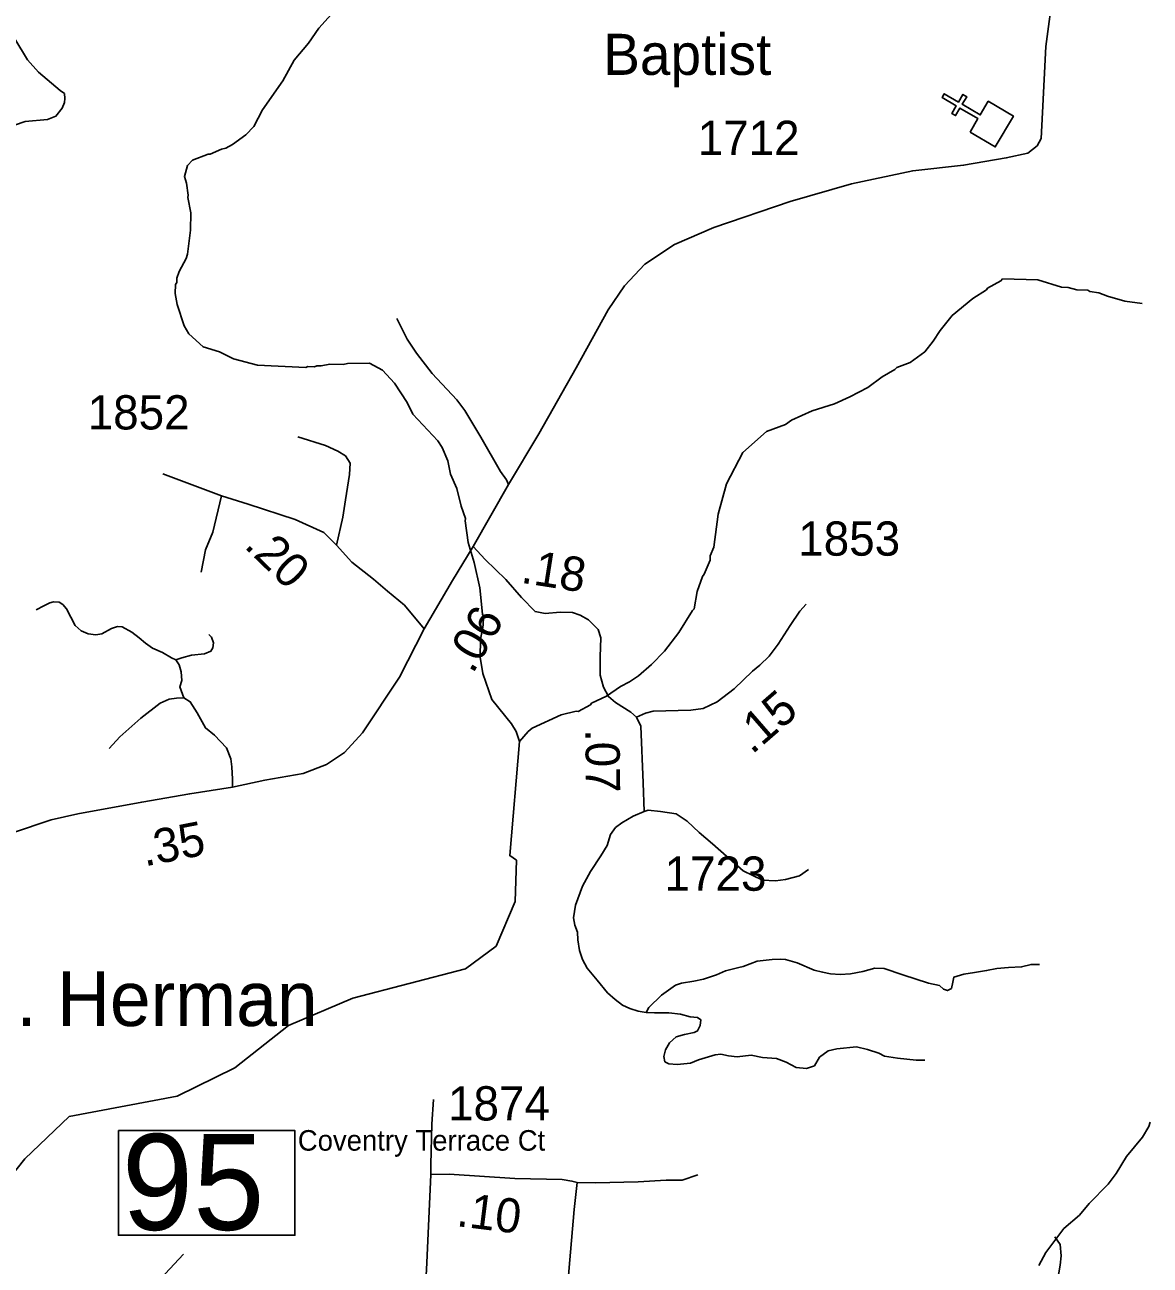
# Model space of a CAD drawing. Extents: x 1159738 to 1321356, y 736314 to 882035.
# Drawn here: x 1265205 to 1269311, y 783751 to 788278 of the extents above; entities that cross this region are included whole.
import ezdxf

# ---------------------------------------------------------------- set-up
doc = ezdxf.new("R2010")
doc.units = 0
for name, color, linetype in [('Exist Civil Demographics Community Label', 7, 'Continuous'), ('Exist Cultural Church CELL', 7, 'Continuous'), ('Exist Cultural Church Label', 7, 'Continuous'), ('Exist Hydrographic Misc Water Feature', 7, 'Continuous'), ('Exist Road Non-System Type 51', 7, 'Continuous'), ('Exist Road Secondary Mileage Hundredths English Label', 7, 'Continuous'), ('Exist Road Secondary Structure Standard Bridge Number Label', 7, 'Continuous'), ('Exist Road Secondary Type 51 Attributed', 7, 'Continuous'), ('Exist Road Secondary Type 51 Label', 7, 'Continuous'), ('Exist Road Secondary Type 51 Number Label', 7, 'Continuous')]:
    doc.layers.add(name, color=color, linetype=linetype)

msp = doc.modelspace()

# ---------------------------------------------------------------- linework, layer by layer
at = {"layer": 'Exist Cultural Church CELL'}
msp.add_lwpolyline([(1268654.1, 787886), (1268682.9, 787935.1), (1268617.2, 787973.7), (1268601, 787946.1), (1268587.2, 787954.2), (1268603.5, 787981.8), (1268551.6, 788012.3), (1268559.7, 788026.1), (1268611.6, 787995.6), (1268627.8, 788023.2), (1268641.6, 788015.1), (1268625.4, 787987.5), (1268691, 787948.9), (1268720.3, 787998.6), (1268812.1, 787944.6), (1268745.8, 787832)], close=True, dxfattribs=at)
at = {"layer": 'Exist Hydrographic Misc Water Feature'}
for points in [[(1267009.6, 785662.4), (1266997.7, 785698.2), (1266980.5, 785726.8), (1266909.2, 785815), (1266876.1, 785910.1), (1266865.9, 785970.4), (1266867.9, 786034.4), (1266877.5, 786086.1), (1266878.4, 786118), (1266874.6, 786126.2), (1266865.6, 786222.4), (1266844.4, 786315.1), (1266822.6, 786387.8), (1266811.3, 786466.8), (1266813.3, 786476.1), (1266797.1, 786520.6), (1266780.6, 786585.2), (1266758.3, 786637.9), (1266747.7, 786686.2), (1266727.2, 786734.9), (1266711.9, 786759.4), (1266620.8, 786856.2), (1266600.1, 786898.9), (1266553.1, 786969.8), (1266509.7, 787017.7), (1266462.5, 787043.2), (1266382.4, 787041.7), (1266366.2, 787038.2), (1266318.3, 787039.7), (1266286, 787032.8), (1266270, 787033.3), (1266261.9, 787029.5), (1266237.9, 787030.2), (1266229.8, 787026.5), (1266054, 787036), (1265966.6, 787058.7), (1265915.5, 787084.4), (1265855.9, 787102.3), (1265803.4, 787149.9), (1265786.2, 787178.4), (1265760.7, 787257.2), (1265753.9, 787297.5), (1265754.8, 787329.5), (1265759, 787337.3), (1265759.5, 787353.3), (1265768.3, 787377), (1265793.8, 787424.2), (1265798.2, 787440.1), (1265808.9, 787527.8), (1265810.8, 787591.7), (1265799.5, 787647.3), (1265800.9, 787656.1), (1265794.2, 787700.2), (1265786.9, 787724.5), (1265798.1, 787764.2), (1265816.8, 787783.5), (1265873.5, 787805.8), (1265881.4, 787805.5), (1265922, 787824.3), (1265938.1, 787827.8), (1265962.5, 787841), (1266011.6, 787875.5), (1266040.6, 787906.6), (1266072.6, 787967), (1266145.7, 788073.3), (1266188, 788148), (1266239.9, 788210.4), (1266277.6, 788265.2), (1266368.8, 788366.4)], [(1267009.6, 785662.4), (1267041.7, 785698.8), (1267056.1, 785710.4), (1267161.6, 785759.1), (1267216, 785772.4), (1267224, 785771.2), (1267268.8, 785796.5), (1267272.9, 785801.6), (1267327.1, 785827.7), (1267378.8, 785862.3), (1267411.3, 785879.3), (1267444, 785902.2), (1267491.3, 785942.8), (1267538.9, 785991.3), (1267591, 786059.7), (1267640.9, 786139.9), (1267647.7, 786145.9), (1267657.6, 786209.6), (1267677.3, 786264.5), (1267683.5, 786272.8), (1267705.1, 786324.1), (1267705.6, 786340.1), (1267718.5, 786371.7), (1267734.2, 786491.3), (1267765.6, 786602.3), (1267825.1, 786716.4), (1267911.5, 786793.7), (1267980.3, 786819.5), (1268002.8, 786834.9), (1268077.9, 786868.5), (1268158.7, 786894), (1268215.5, 786920.2), (1268280.6, 786954.2), (1268333.8, 786992.5), (1268379.6, 787019.1), (1268386.8, 787026.9), (1268435.4, 787045.3), (1268488.6, 787083.7), (1268519.8, 787122.7), (1268545, 787161.9), (1268588.6, 787216.5), (1268664.6, 787278.2), (1268713.6, 787310.6), (1268717.8, 787316.5), (1268766.4, 787343), (1268772.9, 787350.8), (1268900.8, 787346.8), (1268988, 787320), (1269012, 787319.3), (1269043.8, 787310.3), (1269083.7, 787309.1), (1269091.6, 787304.8), (1269123.4, 787299.8), (1269155.1, 787286.8), (1269218.6, 787268.8), (1269282.3, 787260.8)], [(1264750.3, 782638.1), (1264778.3, 782772.2), (1264730.2, 782865), (1264422.2, 783206.1), (1264350.2, 783342.1), (1264362.2, 783499.4), (1264406.2, 783574), (1264516.2, 783653.9), (1264937.2, 783803), (1265204.3, 784139.1), (1265366.3, 784293.4), (1265760.3, 784367.5), (1265971.3, 784471.7), (1266166.3, 784625.2), (1266402.2, 784725.6), (1266813.2, 784832.2), (1266924.2, 784915.3), (1266994.3, 785078), (1266998.3, 785229), (1266974.3, 785245.8), (1267009.6, 785662.4)], [(1268905.1, 783750.1), (1268930.6, 783797.3), (1268995.6, 783884.4), (1269052.8, 783933.5), (1269088.8, 783975.6), (1269158.3, 784046.2), (1269187.5, 784085.3), (1269225.4, 784148.1), (1269283.6, 784218.3), (1269306.8, 784257.6), (1269311.3, 784273.5)]]:
    msp.add_lwpolyline(points, dxfattribs=at)
at = {"layer": 'Exist Road Non-System Type 51'}
for points in [[(1264370, 787501.1), (1264414.1, 787501.1), (1264488.8, 787508.8), (1264561.6, 787550.9), (1264703.4, 787589.3), (1264841.3, 787618.1), (1264887.3, 787644.9), (1264975.4, 787725.4), (1265078.9, 787811.7), (1265144, 787890.3), (1265167, 787911.4), (1265205.4, 787924.8), (1265287.7, 787932.5), (1265318.4, 787944), (1265341.4, 787972.8), (1265349, 787993.8), (1265351, 788009.2), (1265349, 788026.4), (1265333.7, 788037.9), (1265255.2, 788105.1), (1265214.6, 788149.9), (1265168.6, 788226.6)], [(1266561.6, 787205.9), (1266600.1, 787129.8), (1266634, 787079.7), (1266691.3, 787004.5), (1266780.7, 786908.8), (1266810.9, 786869.9), (1266869, 786772.4), (1266940.6, 786647.2), (1266962.9, 786616.7), (1266969.2, 786600.1)], [(1266342, 786378.1), (1266364.6, 786480.2), (1266375, 786544.5), (1266388.9, 786636.7), (1266392.4, 786678.4), (1266375, 786704.5), (1266347.2, 786721.9), (1266302, 786742.7), (1266201.2, 786774)], [(1265922.8, 786558.1), (1265890.2, 786426.3), (1265864.1, 786361.9), (1265848.5, 786280.2)], [(1265245.6, 786142.8), (1265274, 786157.4), (1265296.5, 786168.2), (1265309.2, 786172.1), (1265329.7, 786171.1), (1265343.4, 786162.3), (1265357.1, 786146.7), (1265388.4, 786086), (1265409.9, 786065.5), (1265435.4, 786054.7), (1265463.7, 786050.8), (1265486.2, 786054.7), (1265521.4, 786074.3), (1265542.9, 786082.1), (1265560.5, 786081.1), (1265595.7, 786060.6), (1265622.1, 786041), (1265645.6, 786020.4), (1265670.1, 786002.8), (1265707.2, 785987.2), (1265739.5, 785967.6), (1265755.8, 785959.9)], [(1265755.8, 785959.9), (1265777.3, 785967.8), (1265813.5, 785976.6), (1265860.4, 785982.4), (1265883.9, 785992.2), (1265890.7, 786004), (1265893.7, 786022.6), (1265885.8, 786043.1), (1265876.6, 786052.4)], [(1265755.8, 785959.9), (1265767.5, 785941.3), (1265775.3, 785915.9), (1265777.3, 785884.6), (1265770.4, 785862.1), (1265785.1, 785821.6)], [(1265512.3, 785636.6), (1265551.4, 785679.7), (1265628.6, 785747.2), (1265698.1, 785802), (1265731.3, 785816.7), (1265757.7, 785820.6), (1265785.1, 785821.6), (1265808.6, 785806.9), (1265833, 785766.8), (1265864.3, 785712), (1265896.6, 785685.5), (1265940.6, 785639.5), (1265956.2, 785598.4), (1265960.2, 785569.1), (1265963.1, 785524.1), (1265963.1, 785495.7)], [(1267464.3, 785406.7), (1267424.7, 785389.8), (1267382.8, 785365.7), (1267359.6, 785347.9), (1267341.8, 785322.9), (1267329.3, 785282.8), (1267306.2, 785244.5), (1267268.7, 785187.4), (1267239.3, 785133.9), (1267214.4, 785065.3), (1267207.3, 785018.9), (1267211.7, 784992.1), (1267221.5, 784966.3), (1267222.4, 784938.6), (1267228.6, 784898.9), (1267240.2, 784866.8), (1267256.3, 784834.7), (1267293.7, 784791), (1267331.1, 784744.7), (1267359.4, 784720.1), (1267385.3, 784700.5), (1267412.9, 784688), (1267442.3, 784678.2), (1267471.7, 784673.7)], [(1268064, 785194.5), (1268031.9, 785172.2), (1267980.2, 785158.8), (1267943.7, 785153.5), (1267896.5, 785156.1), (1267826.1, 785190), (1267713.8, 785288.1), (1267665.7, 785330), (1267621.2, 785371), (1267582, 785398.7), (1267524.1, 785406.7), (1267479.5, 785411.2), (1267464.3, 785406.7)], [(1267471.7, 784673.7), (1267481.2, 784691.5), (1267527.5, 784736.1), (1267579.2, 784772.7), (1267600.6, 784780.7), (1267646, 784787.8), (1267680.8, 784795), (1267728.9, 784811), (1267761.9, 784825.3), (1267810, 784836.9), (1267826, 784841.3), (1267876.8, 784860.1), (1267932, 784866.3), (1267961.4, 784868.1), (1267981, 784867.2), (1268022.9, 784854.7), (1268085.3, 784828), (1268115.6, 784820.8), (1268145, 784813.7), (1268179.7, 784811.9), (1268217.1, 784814.6), (1268263, 784823.4), (1268306.7, 784835), (1268340.6, 784833.2), (1268409.2, 784810.9), (1268502.7, 784780.6), (1268541.9, 784771.7), (1268557.1, 784758.3), (1268571.3, 784753), (1268586.5, 784761), (1268590.9, 784784.2), (1268594.5, 784802), (1268631, 784812.7), (1268670.2, 784819), (1268714.3, 784826.1), (1268751.7, 784833.2), (1268794.5, 784837.7), (1268841.7, 784839.5), (1268876.5, 784848.4), (1268907.7, 784848.4)], [(1267471.7, 784673.7), (1267502.9, 784671.9), (1267554.6, 784671.9), (1267597.3, 784666.6), (1267633, 784657.7), (1267659.7, 784655), (1267671.3, 784647), (1267669.5, 784625.6), (1267659.7, 784606), (1267647.2, 784600.6), (1267612.5, 784593.5), (1267581.3, 784584.6), (1267557.2, 784562.3), (1267542.1, 784537.3), (1267535.9, 784513.2), (1267540.3, 784493.6), (1267554.6, 784485.6), (1267585.7, 784483.8), (1267633.9, 784488.3), (1267662.4, 784499.9), (1267723.8, 784518.6), (1267744.3, 784521.3), (1267772.5, 784515.3), (1267803.7, 784510.8), (1267855.3, 784517), (1267896.3, 784509), (1267948, 784505.4), (1267982.8, 784492.1), (1268019.3, 784472.5), (1268057.6, 784468.9), (1268086.1, 784478.7), (1268104.8, 784509.9), (1268136, 784533.1), (1268168.1, 784541.1), (1268239.4, 784547.4), (1268279.1, 784538.5), (1268320.9, 784525.1), (1268341.4, 784513.5), (1268389.5, 784506.4), (1268457.2, 784499.3), (1268489.3, 784499.3)], [(1266686.5, 784082.6), (1266686.6, 784117.1), (1266690.5, 784265.2), (1266695.9, 784355.8)], [(1267220.4, 784052.4), (1267287.3, 784051.6), (1267443, 784055.4), (1267545.5, 784060.8), (1267604, 784061.6), (1267660.3, 784080.9)], [(1268949.6, 783305.4), (1268940.5, 783434.8), (1268961.4, 783626.1), (1268982.3, 783751.7), (1268985.9, 783785.6), (1268982.3, 783826.8), (1268962.9, 783854.6)]]:
    msp.add_lwpolyline(points, dxfattribs=at)
at = {"layer": 'Exist Road Secondary Structure Standard Bridge Number Label'}
msp.add_line((1264768.4, 782701.6), (1265783.3, 783791.8), dxfattribs=at)
msp.add_lwpolyline([(1265546.1, 784242.4), (1266190.2, 784242.4), (1266190.2, 783860.1), (1265546.1, 783860.1)], close=True, dxfattribs=at)
at = {"layer": 'Exist Road Secondary Type 51 Attributed'}
for points in [[(1266840.6, 786373.9), (1266969.2, 786600.1), (1267080.5, 786784.3), (1267216.1, 787026), (1267333.9, 787237.2), (1267393.3, 787325.5), (1267467.7, 787404.2), (1267575.5, 787475.4), (1267719.2, 787537.4), (1267997.2, 787633.1), (1268221.6, 787697.8), (1268444.6, 787745.2), (1268630.6, 787764.9), (1268786.2, 787791.7), (1268865.2, 787809.7), (1268898.4, 787835.3), (1268913.6, 787862.1), (1268918.6, 787957), (1268930.8, 788198.7), (1268958.6, 788409.1)], [(1266661.5, 786073.7), (1266590.1, 786159.4), (1266528.5, 786211.3), (1266476.7, 786254.3), (1266397.5, 786316.9), (1266342, 786378.1), (1266296, 786425.1), (1266191.4, 786472), (1266020.3, 786528.8), (1265922.8, 786558.1), (1265708.7, 786638.4)], [(1266661.5, 786073.7), (1266764.8, 786249.9), (1266840.6, 786373.9)], [(1266840.6, 786373.9), (1266885, 786326.5), (1266959.7, 786253.5), (1267017, 786187.4), (1267066.9, 786136.2), (1267104, 786129.4), (1267158.7, 786133.5), (1267203.2, 786132.6), (1267230.8, 786123.7), (1267262, 786105.9), (1267296.5, 786070.6), (1267307.1, 786040.3), (1267303.6, 785970.7), (1267303.6, 785904.7), (1267316.1, 785860.2), (1267334.8, 785826.3), (1267360.6, 785804.9), (1267415.6, 785769.7), (1267437, 785751)], [(1267437, 785751), (1267469.1, 785765.3), (1267497.6, 785772.4), (1267634.8, 785776), (1267680.2, 785783.1), (1267731, 785806.3), (1267793.4, 785854.4), (1267859.9, 785918.3), (1267886.7, 785940.7), (1267920.8, 785973.9), (1267954.3, 786017.3), (1267997.6, 786085.5), (1268032.3, 786137.6), (1268055.9, 786163.7)], [(1265108.6, 785305.5), (1265160.1, 785328.9), (1265301.3, 785375.9), (1265398.7, 785398.5), (1265631.6, 785440.9), (1265806.6, 785471.2), (1265963.1, 785495.7), (1266080.9, 785521.5), (1266219.9, 785545.8), (1266305.9, 785578.4), (1266371.1, 785621.9), (1266436.6, 785694.3), (1266571.7, 785896.6), (1266661.5, 786073.7)], [(1267437, 785751), (1267452.1, 785718), (1267461.3, 785511), (1267464.3, 785406.7)], [(1266679.7, 782479.1), (1266659, 782482.1), (1266640.5, 782492.9), (1266631.3, 782507.6), (1266625.1, 782521.5), (1266623.6, 782538.4), (1266644.3, 783117.2), (1266659.8, 783527.6), (1266671.3, 783759.5), (1266686.5, 784082.6)], [(1266686.5, 784082.6), (1266753.5, 784083.4), (1266992.8, 784067.8), (1267165.5, 784063.9), (1267200.9, 784057.8), (1267220.4, 784052.4)], [(1267118.7, 782461.8), (1267138, 782822), (1267147.3, 783088.6), (1267159.6, 783322.7), (1267189.6, 783728.2), (1267208.8, 783954.8), (1267220.4, 784052.4)]]:
    msp.add_lwpolyline(points, dxfattribs=at)

# ---------------------------------------------------------------- texts
at = {"layer": 'Exist Civil Demographics Community Label'}
msp.add_text('Mt. Herman', height=200, dxfattribs=at).set_placement((1264876.4, 784623.8))
at = {"layer": 'Exist Cultural Church Label'}
msp.add_text('Baptist', height=150, dxfattribs=at).set_placement((1267315.4, 788094.7))
at = {"layer": 'Exist Road Secondary Mileage Hundredths English Label'}
for s, rotation, p in [('.20', 315.9345, (1266001.2, 786372.6)), ('.18', 351.0212, (1267011.6, 786242)), ('.06', 59.6068, (1266838.9, 785905.9)), ('.15', 40.9915, (1267858.2, 785612.5)), ('.07', 270.6158, (1267249.9, 785707.2)), ('.35', 11.0174, (1265642, 785205.9)), ('.10', 352.8695, (1266776.9, 783894.1))]:
    msp.add_text(s, height=125, rotation=rotation, dxfattribs=at).set_placement(p)
at = {"layer": 'Exist Road Secondary Structure Standard Bridge Number Label'}
msp.add_text('95', height=350, dxfattribs=at).set_placement((1265558.6, 783879.9))
at = {"layer": 'Exist Road Secondary Type 51 Label'}
msp.add_text('Coventry Terrace Ct', height=75, dxfattribs=at).set_placement((1266200.9, 784169))
at = {"layer": 'Exist Road Secondary Type 51 Number Label'}
for s, p in [('1712', (1267660.1, 787802.5)), ('1852', (1265434.1, 786800.8)), ('1853', (1268026.9, 786340.2)), ('1723', (1267539.2, 785117.5)), ('1874', (1266749, 784279.1))]:
    msp.add_text(s, height=125, dxfattribs=at).set_placement(p)

doc.saveas('drawing.dxf')
